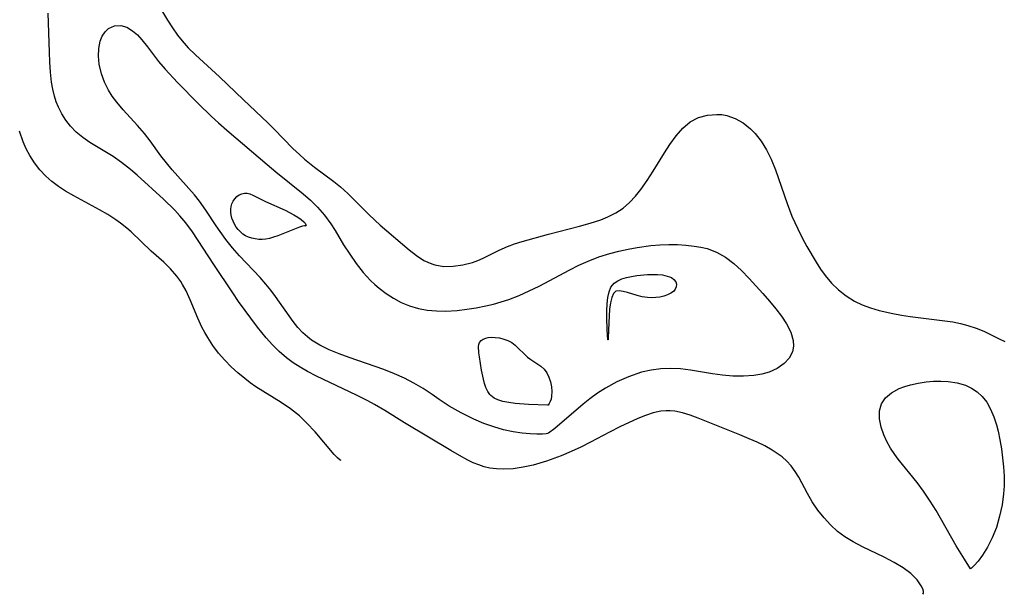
# Model space of a CAD drawing. Header units: metres. Extents: x 1073367 to 1082519, y 1569854 to 1574957.
# Tile 704 of 1056: x 1081791 to 1081954, y 1569941 to 1570036. Entities that reach past the tile are written whole.
import ezdxf

# ---------------------------------------------------------------- set-up
doc = ezdxf.new("R2010")
doc.units = ezdxf.units.M
doc.layers.add('CGG_CurvaNivelLidar_v1', color=253, linetype='Continuous', lineweight=30)

msp = doc.modelspace()

# ---------------------------------------------------------------- linework, layer by layer
at = {"layer": 'CGG_CurvaNivelLidar_v1'}
for p, q in [((1081813.1967, 1570040.4649, 78.5), (1081815.6212, 1570036.4206, 78.5)), ((1081796.0767, 1570031.1035, 78.5), (1081795.8816, 1570037.5375, 78.5)), ((1081815.6212, 1570036.4206, 78.5), (1081816.4366, 1570035.1515, 78.5)), ((1081805.2921, 1570034.4641, 78), (1081805.8832, 1570035.0228, 78)), ((1081805.8832, 1570035.0228, 78), (1081806.8366, 1570035.4778, 78)), ((1081806.8366, 1570035.4778, 78), (1081807.8907, 1570035.548, 78)), ((1081807.8907, 1570035.548, 78), (1081808.8774, 1570035.2533, 78)), ((1081808.8774, 1570035.2533, 78), (1081809.8483, 1570034.6611, 78)), ((1081809.8483, 1570034.6611, 78), (1081810.6386, 1570033.9671, 78)), ((1081816.4366, 1570035.1515, 78.5), (1081817.3074, 1570033.9159, 78.5)), ((1081804.2365, 1570031.7256, 78), (1081804.467, 1570032.9005, 78)), ((1081804.467, 1570032.9005, 78), (1081804.8146, 1570033.747, 78)), ((1081804.8146, 1570033.747, 78), (1081805.2921, 1570034.4641, 78)), ((1081810.6386, 1570033.9671, 78), (1081811.4014, 1570033.137, 78)), ((1081811.4014, 1570033.137, 78), (1081812.2956, 1570032.0111, 78)), ((1081817.3074, 1570033.9159, 78.5), (1081818.0543, 1570032.9628, 78.5)), ((1081818.0543, 1570032.9628, 78.5), (1081819.0482, 1570031.8502, 78.5)), ((1081804.2014, 1570030.4431, 78), (1081804.2365, 1570031.7256, 78)), ((1081812.2956, 1570032.0111, 78), (1081814.1529, 1570029.5587, 78)), ((1081819.0482, 1570031.8502, 78.5), (1081820.2351, 1570030.6774, 78.5)), ((1081796.1464, 1570029.4269, 78.5), (1081796.0767, 1570031.1035, 78.5)), ((1081804.3425, 1570029.0963, 78), (1081804.2014, 1570030.4431, 78)), ((1081820.2351, 1570030.6774, 78.5), (1081824.2405, 1570027.0203, 78.5)), ((1081796.2611, 1570027.7726, 78.5), (1081796.1464, 1570029.4269, 78.5)), ((1081804.7119, 1570027.5017, 78), (1081804.3425, 1570029.0963, 78)), ((1081814.1529, 1570029.5587, 78), (1081815.2325, 1570028.2778, 78)), ((1081815.2325, 1570028.2778, 78), (1081817.2865, 1570026.0728, 78)), ((1081796.4463, 1570026.1505, 78.5), (1081796.2611, 1570027.7726, 78.5)), ((1081805.1957, 1570026.1468, 78), (1081804.7119, 1570027.5017, 78)), ((1081824.2405, 1570027.0203, 78.5), (1081828.1803, 1570023.23, 78.5)), ((1081796.6463, 1570024.9792, 78.5), (1081796.4463, 1570026.1505, 78.5)), ((1081796.9169, 1570023.8385, 78.5), (1081796.6463, 1570024.9792, 78.5)), ((1081805.8382, 1570024.8326, 78), (1081805.1957, 1570026.1468, 78)), ((1081806.4827, 1570023.8085, 78), (1081805.8382, 1570024.8326, 78)), ((1081817.2865, 1570026.0728, 78), (1081820.7027, 1570022.6199, 78)), ((1081797.214, 1570022.897, 78.5), (1081796.9169, 1570023.8385, 78.5)), ((1081807.2171, 1570022.8263, 78), (1081806.4827, 1570023.8085, 78)), ((1081828.1803, 1570023.23, 78.5), (1081832.2162, 1570019.4292, 78.5)), ((1081797.5759, 1570021.9872, 78.5), (1081797.214, 1570022.897, 78.5)), ((1081798.1353, 1570020.8751, 78.5), (1081797.5759, 1570021.9872, 78.5)), ((1081808.3154, 1570021.5458, 78), (1081807.2171, 1570022.8263, 78)), ((1081810.6776, 1570018.9662, 78), (1081808.3154, 1570021.5458, 78)), ((1081820.7027, 1570022.6199, 78), (1081822.9122, 1570020.4559, 78)), ((1081798.7983, 1570019.8286, 78.5), (1081798.1353, 1570020.8751, 78.5)), ((1081822.9122, 1570020.4559, 78), (1081824.0457, 1570019.4047, 78)), ((1081902.1228, 1570019.5603, 78.5), (1081903.5034, 1570020.2671, 78.5)), ((1081903.5034, 1570020.2671, 78.5), (1081904.9898, 1570020.6742, 78.5)), ((1081904.9898, 1570020.6742, 78.5), (1081906.5218, 1570020.8089, 78.5)), ((1081906.5218, 1570020.8089, 78.5), (1081907.3552, 1570020.7677, 78.5)), ((1081907.3552, 1570020.7677, 78.5), (1081908.1785, 1570020.6321, 78.5)), ((1081908.1785, 1570020.6321, 78.5), (1081909.5739, 1570020.1463, 78.5)), ((1081909.5739, 1570020.1463, 78.5), (1081910.8993, 1570019.3853, 78.5)), ((1081799.5621, 1570018.8558, 78.5), (1081798.7983, 1570019.8286, 78.5)), ((1081800.528, 1570017.8682, 78.5), (1081799.5621, 1570018.8558, 78.5)), ((1081811.816, 1570017.6283, 78), (1081810.6776, 1570018.9662, 78)), ((1081824.0457, 1570019.4047, 78), (1081825.4389, 1570018.1819, 78)), ((1081832.2162, 1570019.4292, 78.5), (1081833.2734, 1570018.3855, 78.5)), ((1081833.2734, 1570018.3855, 78.5), (1081836.3666, 1570015.1863, 78.5)), ((1081899.7929, 1570017.2665, 78.5), (1081900.8988, 1570018.537, 78.5)), ((1081900.8988, 1570018.537, 78.5), (1081902.1228, 1570019.5603, 78.5)), ((1081910.8993, 1570019.3853, 78.5), (1081912.1316, 1570018.393, 78.5)), ((1081912.1316, 1570018.393, 78.5), (1081912.6108, 1570017.9175, 78.5)), ((1081791.7396, 1570016.2542, 79), (1081791.1389, 1570018.0364, 79)), ((1081801.5974, 1570016.9781, 78.5), (1081800.528, 1570017.8682, 78.5)), ((1081802.796, 1570016.145, 78.5), (1081801.5974, 1570016.9781, 78.5)), ((1081812.7378, 1570016.4211, 78), (1081811.816, 1570017.6283, 78)), ((1081825.4389, 1570018.1819, 78), (1081832.134, 1570012.5015, 78)), ((1081898.7598, 1570015.8305, 78.5), (1081899.7929, 1570017.2665, 78.5)), ((1081912.6108, 1570017.9175, 78.5), (1081912.8717, 1570017.6326, 78.5)), ((1081912.8717, 1570017.6326, 78.5), (1081913.8736, 1570016.3505, 78.5)), ((1081792.2446, 1570015.096, 79), (1081791.7396, 1570016.2542, 79)), ((1081792.8313, 1570013.9848, 79), (1081792.2446, 1570015.096, 79)), ((1081806.6114, 1570013.8298, 78.5), (1081802.796, 1570016.145, 78.5)), ((1081814.5261, 1570013.9523, 78), (1081812.7378, 1570016.4211, 78)), ((1081836.3666, 1570015.1863, 78.5), (1081837.4463, 1570014.1497, 78.5)), ((1081897.8693, 1570014.4601, 78.5), (1081898.7598, 1570015.8305, 78.5)), ((1081913.8736, 1570016.3505, 78.5), (1081914.7586, 1570014.9281, 78.5)), ((1081793.6086, 1570012.7709, 79), (1081792.8313, 1570013.9848, 79)), ((1081808.0399, 1570012.8565, 78.5), (1081806.6114, 1570013.8298, 78.5)), ((1081815.4403, 1570012.7711, 78), (1081814.5261, 1570013.9523, 78)), ((1081837.4463, 1570014.1497, 78.5), (1081838.2959, 1570013.3985, 78.5)), ((1081838.2959, 1570013.3985, 78.5), (1081839.9282, 1570012.0927, 78.5)), ((1081895.9968, 1570011.4075, 78.5), (1081897.8693, 1570014.4601, 78.5)), ((1081914.7586, 1570014.9281, 78.5), (1081915.5278, 1570013.3954, 78.5)), ((1081915.5278, 1570013.3954, 78.5), (1081916.2338, 1570011.6543, 78.5)), ((1081794.4906, 1570011.6352, 79), (1081793.6086, 1570012.7709, 79)), ((1081809.5014, 1570011.7068, 78.5), (1081808.0399, 1570012.8565, 78.5)), ((1081810.5859, 1570010.7737, 78.5), (1081809.5014, 1570011.7068, 78.5)), ((1081816.3962, 1570011.6206, 78), (1081815.4403, 1570012.7711, 78)), ((1081832.134, 1570012.5015, 78), (1081833.5555, 1570011.3207, 78)), ((1081839.9282, 1570012.0927, 78.5), (1081843.1767, 1570009.7028, 78.5)), ((1081795.4771, 1570010.5886, 79), (1081794.4906, 1570011.6352, 79)), ((1081796.4994, 1570009.694, 79), (1081795.4771, 1570010.5886, 79)), ((1081814.9682, 1570006.7724, 78.5), (1081810.5859, 1570010.7737, 78.5)), ((1081820.1045, 1570007.484, 78), (1081816.3962, 1570011.6206, 78)), ((1081833.5555, 1570011.3207, 78), (1081838.0988, 1570007.6668, 78)), ((1081895.0128, 1570009.8639, 78.5), (1081895.9968, 1570011.4075, 78.5)), ((1081916.2338, 1570011.6543, 78.5), (1081918.1563, 1570006.0755, 78.5)), ((1081797.5982, 1570008.8754, 79), (1081796.4994, 1570009.694, 79)), ((1081798.7565, 1570008.12, 79), (1081797.5982, 1570008.8754, 79)), ((1081843.1767, 1570009.7028, 78.5), (1081844.2557, 1570008.8401, 78.5)), ((1081844.2557, 1570008.8401, 78.5), (1081845.4807, 1570007.7315, 78.5)), ((1081893.9764, 1570008.382, 78.5), (1081895.0128, 1570009.8639, 78.5)), ((1081800.1346, 1570007.317, 79), (1081798.7565, 1570008.12, 79)), ((1081804.3622, 1570005.022, 79), (1081800.1346, 1570007.317, 79)), ((1081820.9506, 1570006.4276, 78), (1081820.1045, 1570007.484, 78)), ((1081826.4843, 1570006.4529, 77.5), (1081826.7711, 1570006.8507, 77.5)), ((1081826.7711, 1570006.8507, 77.5), (1081827.1131, 1570007.1944, 77.5)), ((1081827.1131, 1570007.1944, 77.5), (1081827.4963, 1570007.4739, 77.5)), ((1081827.4963, 1570007.4739, 77.5), (1081827.9104, 1570007.6739, 77.5)), ((1081827.9104, 1570007.6739, 77.5), (1081828.3483, 1570007.7729, 77.5)), ((1081828.3483, 1570007.7729, 77.5), (1081828.8059, 1570007.7534, 77.5)), ((1081828.8059, 1570007.7534, 77.5), (1081829.2783, 1570007.6372, 77.5)), ((1081829.2783, 1570007.6372, 77.5), (1081829.7633, 1570007.4517, 77.5)), ((1081829.7633, 1570007.4517, 77.5), (1081831.8729, 1570006.4127, 77.5)), ((1081838.0988, 1570007.6668, 78), (1081839.3136, 1570006.6011, 78)), ((1081845.4807, 1570007.7315, 78.5), (1081849.0062, 1570004.1821, 78.5)), ((1081892.104, 1570006.2189, 78.5), (1081893.0754, 1570007.2533, 78.5)), ((1081893.0754, 1570007.2533, 78.5), (1081893.9764, 1570008.382, 78.5)), ((1081816.8146, 1570004.9834, 78.5), (1081814.9682, 1570006.7724, 78.5)), ((1081821.9689, 1570004.9781, 78), (1081820.9506, 1570006.4276, 78)), ((1081826.1058, 1570005.0968, 77.5), (1081826.1549, 1570005.5648, 77.5)), ((1081826.1549, 1570005.5648, 77.5), (1081826.2708, 1570006.0065, 77.5)), ((1081826.2708, 1570006.0065, 77.5), (1081826.4843, 1570006.4529, 77.5)), ((1081831.8729, 1570006.4127, 77.5), (1081835.1069, 1570004.9595, 77.5)), ((1081839.3136, 1570006.6011, 78), (1081840.4561, 1570005.4752, 78)), ((1081840.4561, 1570005.4752, 78), (1081841.6094, 1570004.1374, 78)), ((1081889.8066, 1570004.5011, 78.5), (1081891.0432, 1570005.3079, 78.5)), ((1081891.0432, 1570005.3079, 78.5), (1081892.104, 1570006.2189, 78.5)), ((1081918.1563, 1570006.0755, 78.5), (1081918.9607, 1570003.959, 78.5)), ((1081805.7383, 1570004.2201, 79), (1081804.3622, 1570005.022, 79)), ((1081807.0679, 1570003.3681, 79), (1081805.7383, 1570004.2201, 79)), ((1081817.6878, 1570004.0457, 78.5), (1081816.8146, 1570004.9834, 78.5)), ((1081818.6512, 1570002.8878, 78.5), (1081817.6878, 1570004.0457, 78.5)), ((1081823.6886, 1570002.3542, 78), (1081821.9689, 1570004.9781, 78)), ((1081826.1152, 1570004.6128, 77.5), (1081826.1058, 1570005.0968, 77.5)), ((1081826.1785, 1570004.1218, 77.5), (1081826.1152, 1570004.6128, 77.5)), ((1081826.2947, 1570003.6326, 77.5), (1081826.1785, 1570004.1218, 77.5)), ((1081826.4783, 1570003.1198, 77.5), (1081826.2947, 1570003.6326, 77.5)), ((1081835.1069, 1570004.9595, 77.5), (1081836.5617, 1570004.1944, 77.5)), ((1081836.5617, 1570004.1944, 77.5), (1081837.2133, 1570003.797, 77.5)), ((1081837.2133, 1570003.797, 77.5), (1081837.767, 1570003.4059, 77.5)), ((1081841.6094, 1570004.1374, 78), (1081842.648, 1570002.7117, 78)), ((1081849.0062, 1570004.1821, 78.5), (1081850.8463, 1570002.4795, 78.5)), ((1081887.3334, 1570003.3696, 78.5), (1081888.4727, 1570003.8328, 78.5)), ((1081888.4727, 1570003.8328, 78.5), (1081889.8066, 1570004.5011, 78.5)), ((1081918.9607, 1570003.959, 78.5), (1081919.9173, 1570001.8441, 78.5)), ((1081807.8588, 1570002.806, 79), (1081807.0679, 1570003.3681, 79)), ((1081808.8948, 1570001.9869, 79), (1081807.8588, 1570002.806, 79)), ((1081809.6205, 1570001.3578, 79), (1081808.8948, 1570001.9869, 79)), ((1081819.7494, 1570001.3878, 78.5), (1081818.6512, 1570002.8878, 78.5)), ((1081825.2649, 1570000.1297, 78), (1081823.6886, 1570002.3542, 78)), ((1081826.7171, 1570002.6252, 77.5), (1081826.4783, 1570003.1198, 77.5)), ((1081827.0066, 1570002.1565, 77.5), (1081826.7171, 1570002.6252, 77.5)), ((1081827.3345, 1570001.7337, 77.5), (1081827.0066, 1570002.1565, 77.5)), ((1081837.4993, 1570002.1618, 77.5), (1081833.9144, 1570000.727, 77.5)), ((1081837.9858, 1570002.3166, 77.5), (1081837.4993, 1570002.1618, 77.5)), ((1081837.767, 1570003.4059, 77.5), (1081838.1904, 1570003.0357, 77.5)), ((1081838.3263, 1570002.3824, 77.5), (1081837.9858, 1570002.3166, 77.5)), ((1081838.1904, 1570003.0357, 77.5), (1081838.3909, 1570002.8042, 77.5)), ((1081838.4599, 1570002.3718, 77.5), (1081838.3263, 1570002.3824, 77.5)), ((1081838.3909, 1570002.8042, 77.5), (1081838.5354, 1570002.5419, 77.5)), ((1081838.5, 1570002.3171, 77.5), (1081838.4599, 1570002.3718, 77.5)), ((1081838.5553, 1570002.3931, 77.5), (1081838.5, 1570002.3171, 77.5)), ((1081838.5354, 1570002.5419, 77.5), (1081838.5553, 1570002.3931, 77.5)), ((1081842.648, 1570002.7117, 78), (1081843.3753, 1570001.5681, 78)), ((1081850.8463, 1570002.4795, 78.5), (1081855.6429, 1569998.3907, 78.5)), ((1081878.6688, 1570000.9756, 78.5), (1081883.8145, 1570002.2977, 78.5)), ((1081883.8145, 1570002.2977, 78.5), (1081885.6003, 1570002.7936, 78.5)), ((1081885.6003, 1570002.7936, 78.5), (1081887.3334, 1570003.3696, 78.5)), ((1081812.9502, 1569998.1956, 79), (1081809.6205, 1570001.3578, 79)), ((1081823.2916, 1569995.9395, 78.5), (1081819.7494, 1570001.3878, 78.5)), ((1081827.7032, 1570001.3481, 77.5), (1081827.3345, 1570001.7337, 77.5)), ((1081828.1087, 1570001.0065, 77.5), (1081827.7032, 1570001.3481, 77.5)), ((1081828.5501, 1570000.7187, 77.5), (1081828.1087, 1570001.0065, 77.5)), ((1081829.056, 1570000.4818, 77.5), (1081828.5501, 1570000.7187, 77.5)), ((1081829.5926, 1570000.3081, 77.5), (1081829.056, 1570000.4818, 77.5)), ((1081830.1503, 1570000.1896, 77.5), (1081829.5926, 1570000.3081, 77.5)), ((1081833.1721, 1570000.4645, 77.5), (1081832.49, 1570000.2665, 77.5)), ((1081833.9144, 1570000.727, 77.5), (1081833.1721, 1570000.4645, 77.5)), ((1081843.3753, 1570001.5681, 78), (1081844.7683, 1569999.2308, 78)), ((1081874.3176, 1569999.7747, 78.5), (1081878.6688, 1570000.9756, 78.5)), ((1081919.9173, 1570001.8441, 78.5), (1081920.6696, 1570000.3752, 78.5)), ((1081920.6696, 1570000.3752, 78.5), (1081921.4582, 1569998.936, 78.5)), ((1081826.3639, 1569998.7444, 78), (1081825.2649, 1570000.1297, 78)), ((1081827.517, 1569997.4099, 78), (1081826.3639, 1569998.7444, 78)), ((1081830.7216, 1570000.1227, 77.5), (1081830.1503, 1570000.1896, 77.5)), ((1081831.2999, 1570000.1081, 77.5), (1081830.7216, 1570000.1227, 77.5)), ((1081831.8795, 1570000.1513, 77.5), (1081831.2999, 1570000.1081, 77.5)), ((1081832.49, 1570000.2665, 77.5), (1081831.8795, 1570000.1513, 77.5)), ((1081844.7683, 1569999.2308, 78), (1081845.7747, 1569997.6504, 78)), ((1081870.5311, 1569998.3393, 78.5), (1081871.884, 1569998.9552, 78.5)), ((1081871.884, 1569998.9552, 78.5), (1081873.0799, 1569999.3937, 78.5)), ((1081873.0799, 1569999.3937, 78.5), (1081874.3176, 1569999.7747, 78.5)), ((1081891.8425, 1569998.524, 78), (1081893.3725, 1569998.7991, 78)), ((1081893.3725, 1569998.7991, 78), (1081895.6401, 1569999.1005, 78)), ((1081895.6401, 1569999.1005, 78), (1081897.1315, 1569999.225, 78)), ((1081897.1315, 1569999.225, 78), (1081898.6139, 1569999.2815, 78)), ((1081898.6139, 1569999.2815, 78), (1081900.0316, 1569999.2636, 78)), ((1081900.0316, 1569999.2636, 78), (1081901.4278, 1569999.1766, 78)), ((1081901.4278, 1569999.1766, 78), (1081902.7942, 1569999.0222, 78)), ((1081902.7942, 1569999.0222, 78), (1081903.8687, 1569998.8432, 78)), ((1081903.8687, 1569998.8432, 78), (1081904.9148, 1569998.5917, 78)), ((1081921.4582, 1569998.936, 78.5), (1081922.9643, 1569996.3511, 78.5)), ((1081815.0059, 1569996.346, 79), (1081812.9502, 1569998.1956, 79)), ((1081830.9628, 1569993.7888, 78), (1081827.517, 1569997.4099, 78)), ((1081845.7747, 1569997.6504, 78), (1081846.8502, 1569996.1181, 78)), ((1081855.6429, 1569998.3907, 78.5), (1081856.8467, 1569997.4495, 78.5)), ((1081856.8467, 1569997.4495, 78.5), (1081858.0739, 1569996.6464, 78.5)), ((1081867.8942, 1569997.0213, 78.5), (1081870.5311, 1569998.3393, 78.5)), ((1081885.2342, 1569996.5264, 78), (1081887.0066, 1569997.2128, 78)), ((1081887.0066, 1569997.2128, 78), (1081888.815, 1569997.793, 78)), ((1081888.815, 1569997.793, 78), (1081890.3216, 1569998.1906, 78)), ((1081890.3216, 1569998.1906, 78), (1081891.8425, 1569998.524, 78)), ((1081904.9148, 1569998.5917, 78), (1081906.5062, 1569997.9969, 78)), ((1081906.5062, 1569997.9969, 78), (1081907.999, 1569997.1669, 78)), ((1081907.999, 1569997.1669, 78), (1081909.3371, 1569996.1565, 78)), ((1081816.1516, 1569995.2218, 79), (1081815.0059, 1569996.346, 79)), ((1081826.4146, 1569991.2606, 78.5), (1081823.2916, 1569995.9395, 78.5)), ((1081846.8502, 1569996.1181, 78), (1081848.0011, 1569994.6573, 78)), ((1081858.0739, 1569996.6464, 78.5), (1081859.3568, 1569996.0524, 78.5)), ((1081859.3568, 1569996.0524, 78.5), (1081859.8585, 1569995.899, 78.5)), ((1081859.8585, 1569995.899, 78.5), (1081861.3641, 1569995.6544, 78.5)), ((1081861.3641, 1569995.6544, 78.5), (1081862.9264, 1569995.6621, 78.5)), ((1081862.9264, 1569995.6621, 78.5), (1081864.5113, 1569995.8848, 78.5)), ((1081864.5113, 1569995.8848, 78.5), (1081866.0861, 1569996.3024, 78.5)), ((1081866.0861, 1569996.3024, 78.5), (1081866.9982, 1569996.6352, 78.5)), ((1081866.9982, 1569996.6352, 78.5), (1081867.8942, 1569997.0213, 78.5)), ((1081882.2255, 1569995.0979, 78), (1081883.7175, 1569995.8413, 78)), ((1081883.7175, 1569995.8413, 78), (1081885.2342, 1569996.5264, 78)), ((1081909.3371, 1569996.1565, 78), (1081910.5965, 1569994.9959, 78)), ((1081922.9643, 1569996.3511, 78.5), (1081923.6892, 1569995.2139, 78.5)), ((1081817.1968, 1569994.0127, 79), (1081816.1516, 1569995.2218, 79)), ((1081817.83, 1569993.1251, 79), (1081817.1968, 1569994.0127, 79)), ((1081831.8912, 1569992.73, 78), (1081830.9628, 1569993.7888, 78)), ((1081848.0011, 1569994.6573, 78), (1081848.6111, 1569993.9613, 78)), ((1081848.6111, 1569993.9613, 78), (1081849.2119, 1569993.3361, 78)), ((1081877.114, 1569992.3891, 78), (1081882.2255, 1569995.0979, 78)), ((1081890.8405, 1569993.5871, 77.5), (1081891.6136, 1569993.8208, 77.5)), ((1081891.6136, 1569993.8208, 77.5), (1081892.4375, 1569993.9992, 77.5)), ((1081892.4375, 1569993.9992, 77.5), (1081893.2933, 1569994.1343, 77.5)), ((1081893.2933, 1569994.1343, 77.5), (1081895.0391, 1569994.2959, 77.5)), ((1081895.0391, 1569994.2959, 77.5), (1081895.9014, 1569994.3222, 77.5)), ((1081895.9014, 1569994.3222, 77.5), (1081896.737, 1569994.3051, 77.5)), ((1081896.737, 1569994.3051, 77.5), (1081897.5281, 1569994.2338, 77.5)), ((1081897.5281, 1569994.2338, 77.5), (1081897.9416, 1569994.165, 77.5)), ((1081897.9416, 1569994.165, 77.5), (1081898.695, 1569993.9448, 77.5)), ((1081898.695, 1569993.9448, 77.5), (1081899.0217, 1569993.7862, 77.5)), ((1081899.0217, 1569993.7862, 77.5), (1081899.4447, 1569993.4676, 77.5)), ((1081910.5965, 1569994.9959, 78), (1081911.8823, 1569993.6643, 78)), ((1081923.6892, 1569995.2139, 78.5), (1081924.4667, 1569994.1304, 78.5)), ((1081924.4667, 1569994.1304, 78.5), (1081925.5183, 1569992.8992, 78.5)), ((1081818.118, 1569992.6704, 79), (1081817.83, 1569993.1251, 79)), ((1081818.7114, 1569991.6048, 79), (1081818.118, 1569992.6704, 79)), ((1081832.7217, 1569991.7045, 78), (1081831.8912, 1569992.73, 78)), ((1081849.2119, 1569993.3361, 78), (1081849.9277, 1569992.662, 78)), ((1081849.9277, 1569992.662, 78), (1081850.6748, 1569992.0243, 78)), ((1081875.4674, 1569991.5846, 78), (1081877.114, 1569992.3891, 78)), ((1081888.7185, 1569991.4388, 77.5), (1081889.0154, 1569992.1899, 77.5)), ((1081889.0154, 1569992.1899, 77.5), (1081889.5311, 1569992.8524, 77.5)), ((1081889.5311, 1569992.8524, 77.5), (1081890.1427, 1569993.2796, 77.5)), ((1081890.1427, 1569993.2796, 77.5), (1081890.8405, 1569993.5871, 77.5)), ((1081899.4447, 1569993.4676, 77.5), (1081899.7287, 1569993.0823, 77.5)), ((1081899.8265, 1569992.2788, 77.5), (1081899.6694, 1569991.8884, 77.5)), ((1081899.7287, 1569993.0823, 77.5), (1081899.8463, 1569992.6866, 77.5)), ((1081899.8463, 1569992.6866, 77.5), (1081899.8265, 1569992.2788, 77.5)), ((1081911.8823, 1569993.6643, 78), (1081914.1598, 1569991.1472, 78)), ((1081925.5183, 1569992.8992, 78.5), (1081926.6698, 1569991.7778, 78.5)), ((1081819.394, 1569990.1326, 79), (1081818.7114, 1569991.6048, 79)), ((1081827.3861, 1569989.8672, 78.5), (1081826.4146, 1569991.2606, 78.5)), ((1081833.5158, 1569990.6532, 78), (1081832.7217, 1569991.7045, 78)), ((1081836.4009, 1569986.5395, 78), (1081833.5158, 1569990.6532, 78)), ((1081850.6748, 1569992.0243, 78), (1081851.8285, 1569991.152, 78)), ((1081851.8285, 1569991.152, 78), (1081853.0403, 1569990.3718, 78)), ((1081872.1006, 1569990.1764, 78), (1081873.7984, 1569990.838, 78)), ((1081873.7984, 1569990.838, 78), (1081875.4674, 1569991.5846, 78)), ((1081888.5164, 1569990.5001, 77.5), (1081888.7185, 1569991.4388, 77.5)), ((1081889.4322, 1569991.1726, 77.5), (1081889.1351, 1569990.5049, 77.5)), ((1081889.8327, 1569991.5282, 77.5), (1081889.4322, 1569991.1726, 77.5)), ((1081890.3714, 1569991.6075, 77.5), (1081889.8327, 1569991.5282, 77.5)), ((1081891.0189, 1569991.5184, 77.5), (1081890.3714, 1569991.6075, 77.5)), ((1081891.7435, 1569991.3264, 77.5), (1081891.0189, 1569991.5184, 77.5)), ((1081893.3386, 1569990.8352, 77.5), (1081891.7435, 1569991.3264, 77.5)), ((1081894.1805, 1569990.6211, 77.5), (1081893.3386, 1569990.8352, 77.5)), ((1081895.038, 1569990.4828, 77.5), (1081894.1805, 1569990.6211, 77.5)), ((1081897.1256, 1569990.583, 77.5), (1081896.4448, 1569990.4866, 77.5)), ((1081897.7732, 1569990.7345, 77.5), (1081897.1256, 1569990.583, 77.5)), ((1081898.3713, 1569990.9393, 77.5), (1081897.7732, 1569990.7345, 77.5)), ((1081898.9099, 1569991.2031, 77.5), (1081898.3713, 1569990.9393, 77.5)), ((1081899.3526, 1569991.5198, 77.5), (1081898.9099, 1569991.2031, 77.5)), ((1081899.6694, 1569991.8884, 77.5), (1081899.3526, 1569991.5198, 77.5)), ((1081914.1598, 1569991.1472, 78), (1081915.2607, 1569989.8716, 78)), ((1081926.6698, 1569991.7778, 78.5), (1081927.9319, 1569990.7592, 78.5)), ((1081927.9319, 1569990.7592, 78.5), (1081929.2936, 1569989.8926, 78.5)), ((1081820.638, 1569987.0892, 79), (1081819.394, 1569990.1326, 79)), ((1081830.5218, 1569985.618, 78.5), (1081827.3861, 1569989.8672, 78.5)), ((1081853.0403, 1569990.3718, 78), (1081854.3101, 1569989.7009, 78)), ((1081854.3101, 1569989.7009, 78), (1081855.6985, 1569989.1354, 78)), ((1081855.6985, 1569989.1354, 78), (1081857.1394, 1569988.7089, 78)), ((1081866.7367, 1569988.791, 78), (1081868.3039, 1569989.1016, 78)), ((1081868.3039, 1569989.1016, 78), (1081869.582, 1569989.4084, 78)), ((1081869.582, 1569989.4084, 78), (1081870.8488, 1569989.765, 78)), ((1081870.8488, 1569989.765, 78), (1081872.1006, 1569990.1764, 78)), ((1081888.3316, 1569988.3064, 77.5), (1081888.3928, 1569989.4356, 77.5)), ((1081888.3928, 1569989.4356, 77.5), (1081888.5164, 1569990.5001, 77.5)), ((1081888.9245, 1569989.6053, 77.5), (1081888.7829, 1569988.5555, 77.5)), ((1081889.1351, 1569990.5049, 77.5), (1081888.9245, 1569989.6053, 77.5)), ((1081895.7448, 1569990.4504, 77.5), (1081895.038, 1569990.4828, 77.5)), ((1081896.4448, 1569990.4866, 77.5), (1081895.7448, 1569990.4504, 77.5)), ((1081915.2607, 1569989.8716, 78), (1081916.2896, 1569988.6274, 78)), ((1081929.2936, 1569989.8926, 78.5), (1081930.5953, 1569989.2719, 78.5)), ((1081930.5953, 1569989.2719, 78.5), (1081931.968, 1569988.769, 78.5)), ((1081857.1394, 1569988.7089, 78), (1081858.6217, 1569988.424, 78)), ((1081858.6217, 1569988.424, 78), (1081860.1176, 1569988.284, 78)), ((1081860.1176, 1569988.284, 78), (1081861.6363, 1569988.2626, 78)), ((1081861.6363, 1569988.2626, 78), (1081863.5925, 1569988.3717, 78)), ((1081863.5925, 1569988.3717, 78), (1081865.1641, 1569988.5471, 78)), ((1081865.1641, 1569988.5471, 78), (1081866.7367, 1569988.791, 78)), ((1081888.3178, 1569987.1727, 77.5), (1081888.3316, 1569988.3064, 77.5)), ((1081888.7829, 1569988.5555, 77.5), (1081888.6411, 1569986.3253, 77.5)), ((1081916.2896, 1569988.6274, 78), (1081917.2383, 1569987.3886, 78)), ((1081917.2383, 1569987.3886, 78), (1081918.0647, 1569986.155, 78)), ((1081931.968, 1569988.769, 78.5), (1081933.3945, 1569988.354, 78.5)), ((1081933.3945, 1569988.354, 78.5), (1081935.6777, 1569987.8407, 78.5)), ((1081935.6777, 1569987.8407, 78.5), (1081937.0969, 1569987.5921, 78.5)), ((1081937.0969, 1569987.5921, 78.5), (1081938.5302, 1569987.3802, 78.5)), ((1081938.5302, 1569987.3802, 78.5), (1081944.2907, 1569986.6638, 78.5)), ((1081821.3247, 1569985.5827, 79), (1081820.638, 1569987.0892, 79)), ((1081837.187, 1569985.5592, 78), (1081836.4009, 1569986.5395, 78)), ((1081888.3774, 1569985.1263, 77.5), (1081888.3178, 1569987.1727, 77.5)), ((1081888.6411, 1569986.3253, 77.5), (1081888.569, 1569983.804, 77.5)), ((1081918.0647, 1569986.155, 78), (1081918.7872, 1569984.7615, 78)), ((1081944.2907, 1569986.6638, 78.5), (1081945.5765, 1569986.4565, 78.5)), ((1081945.5765, 1569986.4565, 78.5), (1081946.8362, 1569986.2038, 78.5)), ((1081946.8362, 1569986.2038, 78.5), (1081948.0615, 1569985.8929, 78.5)), ((1081948.0615, 1569985.8929, 78.5), (1081949.4289, 1569985.4469, 78.5)), ((1081821.782, 1569984.719, 79), (1081821.3247, 1569985.5827, 79)), ((1081822.2795, 1569983.8733, 79), (1081821.782, 1569984.719, 79)), ((1081831.9312, 1569983.8507, 78.5), (1081830.5218, 1569985.618, 78.5)), ((1081838.0368, 1569984.6484, 78), (1081837.187, 1569985.5592, 78)), ((1081838.7844, 1569983.9767, 78), (1081838.0368, 1569984.6484, 78)), ((1081888.5, 1569983.4719, 77.5), (1081888.3774, 1569985.1263, 77.5)), ((1081918.7872, 1569984.7615, 78), (1081919.1866, 1569983.3941, 78)), ((1081949.4289, 1569985.4469, 78.5), (1081950.7258, 1569984.9175, 78.5)), ((1081950.7258, 1569984.9175, 78.5), (1081953.2543, 1569983.656, 78.5)), ((1081823.1425, 1569982.5669, 79), (1081822.2795, 1569983.8733, 79)), ((1081824.0883, 1569981.3124, 79), (1081823.1425, 1569982.5669, 79)), ((1081832.9942, 1569982.6591, 78.5), (1081831.9312, 1569983.8507, 78.5)), ((1081834.1222, 1569981.5387, 78.5), (1081832.9942, 1569982.6591, 78.5)), ((1081839.4736, 1569983.4517, 78), (1081838.7844, 1569983.9767, 78)), ((1081840.8517, 1569982.5983, 78), (1081839.4736, 1569983.4517, 78)), ((1081842.4023, 1569981.8402, 78), (1081840.8517, 1569982.5983, 78)), ((1081867.107, 1569982.381, 77.5), (1081867.1473, 1569982.7485, 77.5)), ((1081867.1599, 1569981.3495, 77.5), (1081867.107, 1569982.381, 77.5)), ((1081867.1473, 1569982.7485, 77.5), (1081867.2604, 1569983.0661, 77.5)), ((1081867.2604, 1569983.0661, 77.5), (1081867.5092, 1569983.3684, 77.5)), ((1081867.5092, 1569983.3684, 77.5), (1081867.8654, 1569983.6026, 77.5)), ((1081867.8654, 1569983.6026, 77.5), (1081868.3038, 1569983.7722, 77.5)), ((1081868.3038, 1569983.7722, 77.5), (1081868.6691, 1569983.8564, 77.5)), ((1081868.6691, 1569983.8564, 77.5), (1081869.1936, 1569983.914, 77.5)), ((1081869.1936, 1569983.914, 77.5), (1081869.8734, 1569983.9006, 77.5)), ((1081869.8734, 1569983.9006, 77.5), (1081870.5748, 1569983.8042, 77.5)), ((1081870.5748, 1569983.8042, 77.5), (1081871.276, 1569983.6305, 77.5)), ((1081871.276, 1569983.6305, 77.5), (1081871.9562, 1569983.3775, 77.5)), ((1081871.9562, 1569983.3775, 77.5), (1081872.5933, 1569983.0359, 77.5)), ((1081872.5933, 1569983.0359, 77.5), (1081873.1537, 1569982.6145, 77.5)), ((1081873.1537, 1569982.6145, 77.5), (1081873.6741, 1569982.1311, 77.5)), ((1081888.5288, 1569983.4881, 77.5), (1081888.5, 1569983.4719, 77.5)), ((1081888.569, 1569983.804, 77.5), (1081888.5288, 1569983.4881, 77.5)), ((1081919.2285, 1569982.4344, 78), (1081919.0512, 1569981.5212, 78)), ((1081919.1866, 1569983.3941, 78), (1081919.2285, 1569982.4344, 78)), ((1081953.2543, 1569983.656, 78.5), (1081954.2266, 1569983.1934, 78.5)), ((1081825.1149, 1569980.1206, 79), (1081824.0883, 1569981.3124, 79)), ((1081835.3241, 1569980.5051, 78.5), (1081834.1222, 1569981.5387, 78.5)), ((1081844.0321, 1569981.1749, 78), (1081842.4023, 1569981.8402, 78)), ((1081845.7144, 1569980.5611, 78), (1081844.0321, 1569981.1749, 78)), ((1081867.2354, 1569980.6745, 77.5), (1081867.1599, 1569981.3495, 77.5)), ((1081873.6741, 1569982.1311, 77.5), (1081874.6818, 1569981.1091, 77.5)), ((1081874.6818, 1569981.1091, 77.5), (1081875.2129, 1569980.6332, 77.5)), ((1081919.0512, 1569981.5212, 78), (1081918.5108, 1569980.4673, 78)), ((1081826.1686, 1569979.0506, 79), (1081825.1149, 1569980.1206, 79)), ((1081836.4257, 1569979.6942, 78.5), (1081835.3241, 1569980.5051, 78.5)), ((1081837.5799, 1569978.9503, 78.5), (1081836.4257, 1569979.6942, 78.5)), ((1081851.4147, 1569978.5656, 78), (1081845.7144, 1569980.5611, 78)), ((1081867.5792, 1569978.4705, 77.5), (1081867.2354, 1569980.6745, 77.5)), ((1081875.2129, 1569980.6332, 77.5), (1081875.75, 1569980.2382, 77.5)), ((1081875.75, 1569980.2382, 77.5), (1081877.4312, 1569979.1568, 77.5)), ((1081877.4312, 1569979.1568, 77.5), (1081877.9492, 1569978.6629, 77.5)), ((1081917.6737, 1569979.5522, 78), (1081916.5277, 1569978.7556, 78)), ((1081918.5108, 1569980.4673, 78), (1081917.6737, 1569979.5522, 78)), ((1081827.2786, 1569978.0407, 79), (1081826.1686, 1569979.0506, 79)), ((1081828.4272, 1569977.0832, 79), (1081827.2786, 1569978.0407, 79)), ((1081838.7771, 1569978.2634, 78.5), (1081837.5799, 1569978.9503, 78.5)), ((1081840.3066, 1569977.4763, 78.5), (1081838.7771, 1569978.2634, 78.5)), ((1081853.2172, 1569977.8574, 78), (1081851.4147, 1569978.5656, 78)), ((1081854.8351, 1569977.1315, 78), (1081853.2172, 1569977.8574, 78)), ((1081867.8978, 1569976.979, 77.5), (1081867.5792, 1569978.4705, 77.5)), ((1081877.9492, 1569978.6629, 77.5), (1081878.389, 1569978.0393, 77.5)), ((1081878.389, 1569978.0393, 77.5), (1081878.7438, 1569977.3125, 77.5)), ((1081894.0699, 1569978.1282, 78), (1081891.9199, 1569977.3995, 78)), ((1081895.6715, 1569978.473, 78), (1081894.0699, 1569978.1282, 78)), ((1081897.2761, 1569978.6854, 78), (1081895.6715, 1569978.473, 78)), ((1081898.8932, 1569978.7558, 78), (1081897.2761, 1569978.6854, 78)), ((1081900.5472, 1569978.6701, 78), (1081898.8932, 1569978.7558, 78)), ((1081902.2053, 1569978.4695, 78), (1081900.5472, 1569978.6701, 78)), ((1081905.798, 1569977.8772, 78), (1081902.2053, 1569978.4695, 78)), ((1081907.4982, 1569977.6281, 78), (1081905.798, 1569977.8772, 78)), ((1081909.1822, 1569977.476, 78), (1081907.4982, 1569977.6281, 78)), ((1081912.6704, 1569977.6148, 78), (1081910.9546, 1569977.4701, 78)), ((1081913.9617, 1569977.8293, 78), (1081912.6704, 1569977.6148, 78)), ((1081915.1742, 1569978.1572, 78), (1081913.9617, 1569977.8293, 78)), ((1081916.5277, 1569978.7556, 78), (1081915.1742, 1569978.1572, 78)), ((1081829.3229, 1569976.3868, 79), (1081828.4272, 1569977.0832, 79)), ((1081830.2411, 1569975.7322, 79), (1081829.3229, 1569976.3868, 79)), ((1081846.92, 1569974.3557, 78.5), (1081840.3066, 1569977.4763, 78.5)), ((1081856.4105, 1569976.327, 78), (1081854.8351, 1569977.1315, 78)), ((1081857.9358, 1569975.4431, 78), (1081856.4105, 1569976.327, 78)), ((1081868.0957, 1569976.2634, 77.5), (1081867.8978, 1569976.979, 77.5)), ((1081868.3321, 1569975.5877, 77.5), (1081868.0957, 1569976.2634, 77.5)), ((1081878.7438, 1569977.3125, 77.5), (1081879.0072, 1569976.5241, 77.5)), ((1081879.0072, 1569976.5241, 77.5), (1081879.173, 1569975.7152, 77.5)), ((1081890.013, 1569976.537, 78), (1081888.0927, 1569975.4791, 78)), ((1081891.9199, 1569977.3995, 78), (1081890.013, 1569976.537, 78)), ((1081910.9546, 1569977.4701, 78), (1081909.1822, 1569977.476, 78)), ((1081937.6241, 1569975.778, 78), (1081938.6143, 1569976.0684, 78)), ((1081938.6143, 1569976.0684, 78), (1081939.8656, 1569976.3373, 78)), ((1081939.8656, 1569976.3373, 78), (1081941.1563, 1569976.5259, 78)), ((1081941.1563, 1569976.5259, 78), (1081942.3908, 1569976.6329, 78)), ((1081942.3908, 1569976.6329, 78), (1081943.6259, 1569976.6659, 78)), ((1081943.6259, 1569976.6659, 78), (1081944.846, 1569976.6139, 78)), ((1081944.846, 1569976.6139, 78), (1081946.3199, 1569976.4058, 78)), ((1081946.3199, 1569976.4058, 78), (1081947.7097, 1569976.0007, 78)), ((1081947.7097, 1569976.0007, 78), (1081948.7064, 1569975.522, 78)), ((1081834.435, 1569973.1343, 79), (1081830.2411, 1569975.7322, 79)), ((1081848.8079, 1569973.3937, 78.5), (1081846.92, 1569974.3557, 78.5)), ((1081859.4464, 1569974.4523, 78), (1081857.9358, 1569975.4431, 78)), ((1081860.5952, 1569973.6425, 78), (1081859.4464, 1569974.4523, 78)), ((1081868.6221, 1569974.9714, 77.5), (1081868.3321, 1569975.5877, 77.5)), ((1081868.9868, 1569974.4397, 77.5), (1081868.6221, 1569974.9714, 77.5)), ((1081869.1495, 1569974.2663, 77.5), (1081868.9868, 1569974.4397, 77.5)), ((1081869.6732, 1569973.8668, 77.5), (1081869.1495, 1569974.2663, 77.5)), ((1081879.173, 1569975.7152, 77.5), (1081879.2368, 1569974.9267, 77.5)), ((1081879.2368, 1569974.9267, 77.5), (1081879.1978, 1569974.1983, 77.5)), ((1081886.7819, 1569974.6423, 78), (1081885.5254, 1569973.7461, 78)), ((1081888.0927, 1569975.4791, 78), (1081886.7819, 1569974.6423, 78)), ((1081934.4583, 1569973.9066, 78), (1081935.461, 1569974.7439, 78)), ((1081935.461, 1569974.7439, 78), (1081936.6932, 1569975.4182, 78)), ((1081936.6932, 1569975.4182, 78), (1081937.6241, 1569975.778, 78)), ((1081948.7064, 1569975.522, 78), (1081949.6145, 1569974.9028, 78)), ((1081949.6145, 1569974.9028, 78), (1081950.4684, 1569974.0993, 78)), ((1081835.9701, 1569972.0786, 79), (1081834.435, 1569973.1343, 79)), ((1081849.9089, 1569972.7861, 78.5), (1081848.8079, 1569973.3937, 78.5)), ((1081851.5718, 1569971.8058, 78.5), (1081849.9089, 1569972.7861, 78.5)), ((1081862.2673, 1569972.5322, 78), (1081860.5952, 1569973.6425, 78)), ((1081870.3109, 1569973.559, 77.5), (1081869.6732, 1569973.8668, 77.5)), ((1081871.1362, 1569973.3134, 77.5), (1081870.3109, 1569973.559, 77.5)), ((1081872.1099, 1569973.1202, 77.5), (1081871.1362, 1569973.3134, 77.5)), ((1081873.1746, 1569972.9716, 77.5), (1081872.1099, 1569973.1202, 77.5)), ((1081875.3516, 1569972.7808, 77.5), (1081873.1746, 1569972.9716, 77.5)), ((1081878.5, 1569972.6608, 77.5), (1081875.3516, 1569972.7808, 77.5)), ((1081878.6161, 1569972.6948, 77.5), (1081878.5, 1569972.6608, 77.5)), ((1081878.8082, 1569972.9402, 77.5), (1081878.6161, 1569972.6948, 77.5)), ((1081878.9641, 1569973.266, 77.5), (1081878.8082, 1569972.9402, 77.5)), ((1081879.1009, 1569973.6916, 77.5), (1081878.9641, 1569973.266, 77.5)), ((1081879.1978, 1569974.1983, 77.5), (1081879.1009, 1569973.6916, 77.5)), ((1081884.4055, 1569972.8672, 78), (1081879.7061, 1569968.8478, 78)), ((1081885.5254, 1569973.7461, 78), (1081884.4055, 1569972.8672, 78)), ((1081933.4504, 1569971.7275, 78), (1081933.7652, 1569972.9045, 78)), ((1081933.7652, 1569972.9045, 78), (1081934.4583, 1569973.9066, 78)), ((1081950.4684, 1569974.0993, 78), (1081951.1987, 1569973.1648, 78)), ((1081951.1987, 1569973.1648, 78), (1081951.8514, 1569972.0151, 78)), ((1081837.4502, 1569970.9031, 79), (1081835.9701, 1569972.0786, 79)), ((1081854.8592, 1569969.7814, 78.5), (1081851.5718, 1569971.8058, 78.5)), ((1081864.2076, 1569971.4049, 78), (1081862.2673, 1569972.5322, 78)), ((1081866.3368, 1569970.3435, 78), (1081864.2076, 1569971.4049, 78)), ((1081894.7322, 1569970.9751, 78.5), (1081893.4445, 1569970.4569, 78.5)), ((1081896.0145, 1569971.395, 78.5), (1081894.7322, 1569970.9751, 78.5)), ((1081897.2967, 1569971.6736, 78.5), (1081896.0145, 1569971.395, 78.5)), ((1081898.1662, 1569971.7582, 78.5), (1081897.2967, 1569971.6736, 78.5)), ((1081898.8312, 1569971.7581, 78.5), (1081898.1662, 1569971.7582, 78.5)), ((1081899.5608, 1569971.6927, 78.5), (1081898.8312, 1569971.7581, 78.5)), ((1081900.8543, 1569971.4298, 78.5), (1081899.5608, 1569971.6927, 78.5)), ((1081902.1473, 1569971.0258, 78.5), (1081900.8543, 1569971.4298, 78.5)), ((1081903.45, 1569970.5312, 78.5), (1081902.1473, 1569971.0258, 78.5)), ((1081933.4632, 1569970.4269, 78), (1081933.4504, 1569971.7275, 78)), ((1081951.8514, 1569972.0151, 78), (1081952.3778, 1569970.7605, 78)), ((1081838.7128, 1569969.7179, 79), (1081837.4502, 1569970.9031, 79)), ((1081840.0656, 1569968.2512, 79), (1081838.7128, 1569969.7179, 79)), ((1081862.5284, 1569965.1541, 78.5), (1081854.8592, 1569969.7814, 78.5)), ((1081867.9652, 1569969.6555, 78), (1081866.3368, 1569970.3435, 78)), ((1081869.6157, 1569969.07, 78), (1081867.9652, 1569969.6555, 78)), ((1081893.4445, 1569970.4569, 78.5), (1081890.4602, 1569969.0878, 78.5)), ((1081910.3255, 1569967.7754, 78.5), (1081903.45, 1569970.5312, 78.5)), ((1081933.7358, 1569969.0529, 78), (1081933.4632, 1569970.4269, 78)), ((1081952.3778, 1569970.7605, 78), (1081952.805, 1569969.4278, 78)), ((1081952.805, 1569969.4278, 78), (1081953.0696, 1569968.4051, 78)), ((1081843.1835, 1569964.5422, 79), (1081840.0656, 1569968.2512, 79)), ((1081871.2514, 1569968.608, 78), (1081869.6157, 1569969.07, 78)), ((1081872.845, 1569968.2769, 78), (1081871.2514, 1569968.608, 78)), ((1081874.3346, 1569968.0637, 78), (1081872.845, 1569968.2769, 78)), ((1081875.6707, 1569967.9461, 78), (1081874.3346, 1569968.0637, 78)), ((1081876.7475, 1569967.9021, 78), (1081875.6707, 1569967.9461, 78)), ((1081877.6739, 1569967.9049, 78), (1081876.7475, 1569967.9021, 78)), ((1081878.2759, 1569967.9405, 78), (1081877.6739, 1569967.9049, 78)), ((1081878.5, 1569967.9928, 78), (1081878.2759, 1569967.9405, 78)), ((1081878.6675, 1569968.0501, 78), (1081878.5, 1569967.9928, 78)), ((1081879.7061, 1569968.8478, 78), (1081878.6675, 1569968.0501, 78)), ((1081888.771, 1569968.2391, 78.5), (1081885.6289, 1569966.538, 78.5)), ((1081890.4602, 1569969.0878, 78.5), (1081888.771, 1569968.2391, 78.5)), ((1081911.8925, 1569967.1328, 78.5), (1081910.3255, 1569967.7754, 78.5)), ((1081934.174, 1569967.7696, 78), (1081933.7358, 1569969.0529, 78)), ((1081934.6776, 1569966.6567, 78), (1081934.174, 1569967.7696, 78)), ((1081953.0696, 1569968.4051, 78), (1081953.3796, 1569966.9538, 78)), ((1081885.6289, 1569966.538, 78.5), (1081884.0346, 1569965.7372, 78.5)), ((1081913.1959, 1569966.5548, 78.5), (1081911.8925, 1569967.1328, 78.5)), ((1081914.46, 1569965.9346, 78.5), (1081913.1959, 1569966.5548, 78.5)), ((1081935.2826, 1569965.5591, 78), (1081934.6776, 1569966.6567, 78)), ((1081953.3796, 1569966.9538, 78), (1081953.6339, 1569965.4695, 78)), ((1081843.7717, 1569963.9434, 79), (1081843.1835, 1569964.5422, 79)), ((1081863.9335, 1569964.3507, 78.5), (1081862.5284, 1569965.1541, 78.5)), ((1081882.4107, 1569964.9898, 78.5), (1081880.7664, 1569964.2982, 78.5)), ((1081884.0346, 1569965.7372, 78.5), (1081882.4107, 1569964.9898, 78.5)), ((1081915.6692, 1569965.2589, 78.5), (1081914.46, 1569965.9346, 78.5)), ((1081916.5208, 1569964.7109, 78.5), (1081915.6692, 1569965.2589, 78.5)), ((1081917.3221, 1569964.1129, 78.5), (1081916.5208, 1569964.7109, 78.5)), ((1081935.9831, 1569964.492, 78), (1081935.2826, 1569965.5591, 78)), ((1081936.5579, 1569963.7306, 78), (1081935.9831, 1569964.492, 78)), ((1081953.6339, 1569965.4695, 78), (1081953.836, 1569963.9622, 78)), ((1081844.1868, 1569963.589, 79), (1081843.7717, 1569963.9434, 79)), ((1081844.3862, 1569963.5, 79), (1081844.1868, 1569963.589, 79)), ((1081865.326, 1569963.6065, 78.5), (1081863.9335, 1569964.3507, 78.5)), ((1081866.2285, 1569963.1666, 78.5), (1081865.326, 1569963.6065, 78.5)), ((1081867.1421, 1569962.7849, 78.5), (1081866.2285, 1569963.1666, 78.5)), ((1081878.3279, 1569963.3993, 78.5), (1081876.1424, 1569962.7634, 78.5)), ((1081880.7664, 1569964.2982, 78.5), (1081878.3279, 1569963.3993, 78.5)), ((1081918.1164, 1569963.4019, 78.5), (1081917.3221, 1569964.1129, 78.5)), ((1081918.8193, 1569962.6339, 78.5), (1081918.1164, 1569963.4019, 78.5)), ((1081939.6923, 1569959.9066, 78), (1081936.5579, 1569963.7306, 78)), ((1081953.836, 1569963.9622, 78), (1081953.984, 1569962.4625, 78)), ((1081868.0523, 1569962.4898, 78.5), (1081867.1421, 1569962.7849, 78.5)), ((1081868.9859, 1569962.2742, 78.5), (1081868.0523, 1569962.4898, 78.5)), ((1081870.0846, 1569962.1258, 78.5), (1081868.9859, 1569962.2742, 78.5)), ((1081871.2033, 1569962.0771, 78.5), (1081870.0846, 1569962.1258, 78.5)), ((1081872.8358, 1569962.1633, 78.5), (1081871.2033, 1569962.0771, 78.5)), ((1081874.4856, 1569962.4017, 78.5), (1081872.8358, 1569962.1633, 78.5)), ((1081876.1424, 1569962.7634, 78.5), (1081874.4856, 1569962.4017, 78.5)), ((1081919.5063, 1569961.7257, 78.5), (1081918.8193, 1569962.6339, 78.5)), ((1081920.1203, 1569960.7627, 78.5), (1081919.5063, 1569961.7257, 78.5)), ((1081953.984, 1569962.4625, 78), (1081954.082, 1569960.9519, 78)), ((1081921.5696, 1569958.0382, 78.5), (1081920.1203, 1569960.7627, 78.5)), ((1081940.7513, 1569958.4626, 78), (1081939.6923, 1569959.9066, 78)), ((1081954.082, 1569960.9519, 78), (1081954.0757, 1569959.3064, 78)), ((1081922.3271, 1569956.6829, 78.5), (1081921.5696, 1569958.0382, 78.5)), ((1081941.8453, 1569956.8206, 78), (1081940.7513, 1569958.4626, 78)), ((1081953.9838, 1569958.0103, 78), (1081953.7359, 1569956.1605, 78)), ((1081954.0757, 1569959.3064, 78), (1081953.9838, 1569958.0103, 78)), ((1081923.2481, 1569955.3156, 78.5), (1081922.3271, 1569956.6829, 78.5)), ((1081942.8095, 1569955.2354, 78), (1081941.8453, 1569956.8206, 78)), ((1081924.2844, 1569954.0175, 78.5), (1081923.2481, 1569955.3156, 78.5)), ((1081946.1595, 1569949.4182, 78), (1081942.8095, 1569955.2354, 78)), ((1081953.7359, 1569956.1605, 78), (1081953.3413, 1569954.2853, 78)), ((1081925.3526, 1569952.8582, 78.5), (1081924.2844, 1569954.0175, 78.5)), ((1081953.3413, 1569954.2853, 78), (1081952.7954, 1569952.4545, 78)), ((1081926.5147, 1569951.7951, 78.5), (1081925.3526, 1569952.8582, 78.5)), ((1081927.6998, 1569950.9163, 78.5), (1081926.5147, 1569951.7951, 78.5)), ((1081952.7954, 1569952.4545, 78), (1081952.1097, 1569950.7383, 78)), ((1081929.082, 1569950.0706, 78.5), (1081927.6998, 1569950.9163, 78.5)), ((1081930.6477, 1569949.2448, 78.5), (1081929.082, 1569950.0706, 78.5)), ((1081952.1097, 1569950.7383, 78), (1081951.3307, 1569949.191, 78)), ((1081934.2354, 1569947.4997, 78.5), (1081930.6477, 1569949.2448, 78.5)), ((1081947.5087, 1569947.1748, 78), (1081946.1595, 1569949.4182, 78)), ((1081951.3307, 1569949.191, 78), (1081950.5169, 1569947.8673, 78)), ((1081935.8716, 1569946.6458, 78.5), (1081934.2354, 1569947.4997, 78.5)), ((1081937.3559, 1569945.7529, 78.5), (1081935.8716, 1569946.6458, 78.5)), ((1081948.5, 1569945.5984, 78), (1081947.5087, 1569947.1748, 78)), ((1081949.7788, 1569946.8668, 78), (1081949.1451, 1569946.1357, 78)), ((1081950.5169, 1569947.8673, 78), (1081949.7788, 1569946.8668, 78)), ((1081938.6156, 1569944.8121, 78.5), (1081937.3559, 1569945.7529, 78.5)), ((1081948.6939, 1569945.7013, 78), (1081948.5, 1569945.5984, 78)), ((1081949.1451, 1569946.1357, 78), (1081948.6939, 1569945.7013, 78)), ((1081939.6654, 1569943.7642, 78.5), (1081938.6156, 1569944.8121, 78.5)), ((1081940.3687, 1569942.7868, 78.5), (1081939.6654, 1569943.7642, 78.5)), ((1081940.6113, 1569942.3045, 78.5), (1081940.3687, 1569942.7868, 78.5)), ((1081940.7374, 1569941.9013, 78.5), (1081940.6113, 1569942.3045, 78.5)), ((1081940.7449, 1569941.5726, 78.5), (1081940.7374, 1569941.9013, 78.5)), ((1081940.6216, 1569941.379, 78.5), (1081940.7449, 1569941.5726, 78.5))]:
    msp.add_line(p, q, dxfattribs=at)

doc.saveas('drawing.dxf')
